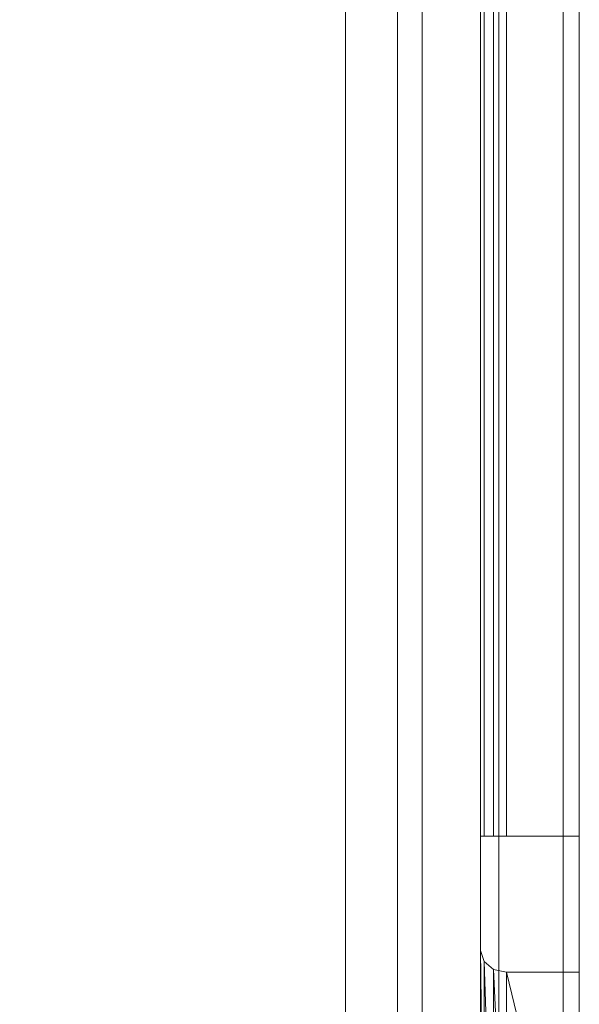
# Model space of a CAD drawing. Header units: inches. Extents: x 813 to 1305, y 19 to 194.
# Tile 470 of 656: x 1285.232 to 1285.663, y 29.35 to 30.109. Entities that reach past the tile are written whole.
import ezdxf

# ---------------------------------------------------------------- set-up
doc = ezdxf.new("R2010")
doc.units = ezdxf.units.IN
doc.header["$MEASUREMENT"] = 0
for name, color, linetype, true_color in [('CET color Grey59', 7, 'Continuous', 0x959796), ('CET color Grey80', 7, 'Continuous', 0xcbcdcc), ('CET color NavajoWhite4', 7, 'Continuous', 0x81775f)]:
    doc.layers.add(name, color=color, linetype=linetype, true_color=true_color)
doc.layers.add('CET Default', color=7, linetype='Continuous')

# ---------------------------------------------------------------- blocks, each defined once
blk = doc.blocks.new('*C260')
at = {"layer": 'CET color Grey80', "linetype": 'Continuous', "lineweight": 0}
for points, invisible_edges in [([(0.041, 0.041, 1.34), (59.919, 0.041, 1.34), (59.919, 15.919, 1.34), (0.041, 0.041, 1.34)], 4), ([(0.041, 0.041, 1.34), (59.919, 15.919, 1.34), (0.041, 15.919, 1.34), (0.041, 0.041, 1.34)], 9), ([(0.041, 0.041, 0.59), (59.919, 15.919, 0.59), (59.919, 0.041, 0.59), (0.041, 0.041, 0.59)], 9), ([(0.041, 0.041, 0.59), (0.041, 15.919, 0.59), (59.919, 15.919, 0.59), (0.041, 0.041, 0.59)], 4), ([(30.04101, 0.18108, 1.546), (59.91901, 0.18109, 1.546), (59.91901, 0.18109, 14.569), (30.04101, 0.18108, 1.546)], 4), ([(30.04101, 0.18108, 1.546), (59.91901, 0.18109, 14.569), (30.04101, 0.18108, 14.569), (30.04101, 0.18108, 1.546)], 9), ([(30.04101, 0.18108, 14.776), (59.91901, 0.18109, 14.776), (59.91901, 0.18109, 21.184), (30.04101, 0.18108, 14.776)], 4), ([(30.04101, 0.18108, 14.776), (59.91901, 0.18109, 21.184), (30.04101, 0.18108, 21.184), (30.04101, 0.18108, 14.776)], 9), ([(30.04101, 0.18108, 21.391), (59.91901, 0.18109, 21.391), (59.91901, 0.18109, 27.799), (30.04101, 0.18108, 21.391)], 4), ([(30.04101, 0.18108, 21.391), (59.91901, 0.18109, 27.799), (30.04101, 0.18108, 27.799), (30.04101, 0.18108, 21.391)], 9), ([(38.41751, 0.18109, 14.61), (38.70699, -0.61424, 14.33784), (51.25303, -0.61424, 14.33784), (38.41751, 0.18109, 14.61)], 4), ([(38.41751, 0.18109, 14.61), (51.25303, -0.61424, 14.33784), (51.54251, 0.18109, 14.61), (38.41751, 0.18109, 14.61)], 9), ([(38.67745, -0.53309, 14.15593), (38.41751, 0.18109, 14.555), (51.54251, 0.18109, 14.555), (38.67745, -0.53309, 14.15593)], 4), ([(38.41751, 0.18109, 21.225), (38.70699, -0.61424, 20.95284), (51.25303, -0.61424, 20.95284), (38.41751, 0.18109, 21.225)], 4), ([(38.41751, 0.18109, 21.225), (51.25303, -0.61424, 20.95284), (51.54251, 0.18109, 21.225), (38.41751, 0.18109, 21.225)], 9), ([(38.67745, -0.53309, 20.77093), (38.41751, 0.18109, 21.17), (51.54251, 0.18109, 21.17), (38.67745, -0.53309, 20.77093)], 4), ([(38.41751, 0.18109, 27.84), (38.70699, -0.61424, 27.56784), (51.25303, -0.61424, 27.56784), (38.41751, 0.18109, 27.84)], 4), ([(38.41751, 0.18109, 27.84), (51.25303, -0.61424, 27.56784), (51.54251, 0.18109, 27.84), (38.41751, 0.18109, 27.84)], 9), ([(38.67745, -0.53309, 27.38593), (38.41751, 0.18109, 27.785), (51.54251, 0.18109, 27.785), (38.67745, -0.53309, 27.38593)], 4), ([(38.67745, -0.53309, 14.15593), (51.54251, 0.18109, 14.555), (51.28257, -0.53309, 14.15593), (38.67745, -0.53309, 14.15593)], 9), ([(38.67745, -0.53309, 20.77093), (51.54251, 0.18109, 21.17), (51.28257, -0.53309, 20.77093), (38.67745, -0.53309, 20.77093)], 9), ([(38.67745, -0.53309, 27.38593), (51.54251, 0.18109, 27.785), (51.28257, -0.53309, 27.38593), (38.67745, -0.53309, 27.38593)], 9), ([(39.75348, 0.12509, 14.14322), (39.75348, 0.18109, 14.14322), (50.20654, 0.18109, 14.14322), (39.75348, 0.12509, 14.14322)], 4), ([(39.75348, 0.12509, 14.14322), (50.20654, 0.18109, 14.14322), (50.20654, 0.12509, 14.14322), (39.75348, 0.12509, 14.14322)], 9), ([(39.75348, 0.12509, 20.75823), (39.75348, 0.18109, 20.75823), (50.20654, 0.18109, 20.75823), (39.75348, 0.12509, 20.75823)], 4), ([(39.75348, 0.12509, 20.75823), (50.20654, 0.18109, 20.75823), (50.20654, 0.12509, 20.75823), (39.75348, 0.12509, 20.75823)], 9), ([(39.75348, 0.12509, 27.37323), (39.75348, 0.18109, 27.37323), (50.20654, 0.18109, 27.37323), (39.75348, 0.12509, 27.37323)], 4), ([(39.75348, 0.12509, 27.37323), (50.20654, 0.18109, 27.37323), (50.20654, 0.12509, 27.37323), (39.75348, 0.12509, 27.37323)], 9), ([(50.20654, 0.12509, 14.14322), (50.20654, 0.18109, 14.14322), (50.22714, 0.18109, 14.14493), (50.20654, 0.12509, 14.14322)], 4), ([(50.20654, 0.12509, 14.14322), (50.22714, 0.18109, 14.14493), (50.22714, 0.12509, 14.14493), (50.20654, 0.12509, 14.14322)], 15), ([(50.20654, 0.12509, 20.75823), (50.20654, 0.18109, 20.75823), (50.22714, 0.18109, 20.75993), (50.20654, 0.12509, 20.75823)], 4), ([(50.20654, 0.12509, 20.75823), (50.22714, 0.18109, 20.75993), (50.22714, 0.12509, 20.75993), (50.20654, 0.12509, 20.75823)], 15), ([(50.20654, 0.12509, 27.37323), (50.20654, 0.18109, 27.37323), (50.22714, 0.18109, 27.37493), (50.20654, 0.12509, 27.37323)], 4), ([(50.20654, 0.12509, 27.37323), (50.22714, 0.18109, 27.37493), (50.22714, 0.12509, 27.37493), (50.20654, 0.12509, 27.37323)], 15), ([(50.22714, 0.12509, 14.14493), (50.22714, 0.18109, 14.14493), (50.24718, 0.18109, 14.15002), (50.22714, 0.12509, 14.14493)], 13), ([(50.22714, 0.12509, 14.14493), (50.24718, 0.18109, 14.15002), (50.24718, 0.12509, 14.15002), (50.22714, 0.12509, 14.14493)], 15), ([(50.22714, 0.12509, 20.75993), (50.22714, 0.18109, 20.75993), (50.24718, 0.18109, 20.76502), (50.22714, 0.12509, 20.75993)], 13), ([(50.22714, 0.12509, 20.75993), (50.24718, 0.18109, 20.76502), (50.24718, 0.12509, 20.76502), (50.22714, 0.12509, 20.75993)], 15), ([(50.22714, 0.12509, 27.37493), (50.22714, 0.18109, 27.37493), (50.24718, 0.18109, 27.38002), (50.22714, 0.12509, 27.37493)], 13), ([(50.22714, 0.12509, 27.37493), (50.24718, 0.18109, 27.38002), (50.24718, 0.12509, 27.38002), (50.22714, 0.12509, 27.37493)], 15), ([(50.24718, 0.12509, 14.15002), (50.24718, 0.18109, 14.15002), (50.26611, 0.18109, 14.15833), (50.24718, 0.12509, 14.15002)], 13), ([(50.24718, 0.12509, 14.15002), (50.26611, 0.18109, 14.15833), (50.26611, 0.12509, 14.15833), (50.24718, 0.12509, 14.15002)], 15), ([(50.24718, 0.12509, 20.76502), (50.24718, 0.18109, 20.76502), (50.26611, 0.18109, 20.77333), (50.24718, 0.12509, 20.76502)], 13), ([(50.24718, 0.12509, 20.76502), (50.26611, 0.18109, 20.77333), (50.26611, 0.12509, 20.77333), (50.24718, 0.12509, 20.76502)], 15), ([(50.24718, 0.12509, 27.38002), (50.24718, 0.18109, 27.38002), (50.26611, 0.18109, 27.38833), (50.24718, 0.12509, 27.38002)], 13), ([(50.24718, 0.12509, 27.38002), (50.26611, 0.18109, 27.38833), (50.26611, 0.12509, 27.38833), (50.24718, 0.12509, 27.38002)], 15), ([(50.26611, 0.12509, 14.15833), (50.26611, 0.18109, 14.15833), (50.28341, 0.18109, 14.16965), (50.26611, 0.12509, 14.15833)], 13), ([(50.26611, 0.12509, 14.15833), (50.28341, 0.18109, 14.16965), (50.28341, 0.12509, 14.16965), (50.26611, 0.12509, 14.15833)], 15), ([(50.26611, 0.12509, 20.77333), (50.26611, 0.18109, 20.77333), (50.28341, 0.18109, 20.78465), (50.26611, 0.12509, 20.77333)], 13), ([(50.26611, 0.12509, 20.77333), (50.28341, 0.18109, 20.78465), (50.28341, 0.12509, 20.78465), (50.26611, 0.12509, 20.77333)], 15), ([(50.26611, 0.12509, 27.38833), (50.26611, 0.18109, 27.38833), (50.28341, 0.18109, 27.39965), (50.26611, 0.12509, 27.38833)], 13), ([(50.26611, 0.12509, 27.38833), (50.28341, 0.18109, 27.39965), (50.28341, 0.12509, 27.39965), (50.26611, 0.12509, 27.38833)], 15), ([(50.28341, 0.12509, 14.16965), (50.28341, 0.18109, 14.16965), (50.2986, 0.18109, 14.18367), (50.28341, 0.12509, 14.16965)], 13), ([(50.28341, 0.12509, 14.16965), (50.2986, 0.18109, 14.18367), (50.2986, 0.12509, 14.18367), (50.28341, 0.12509, 14.16965)], 15), ([(50.28341, 0.12509, 20.78465), (50.28341, 0.18109, 20.78465), (50.2986, 0.18109, 20.79867), (50.28341, 0.12509, 20.78465)], 13), ([(50.28341, 0.12509, 20.78465), (50.2986, 0.18109, 20.79867), (50.2986, 0.12509, 20.79867), (50.28341, 0.12509, 20.78465)], 15), ([(50.28341, 0.12509, 27.39965), (50.28341, 0.18109, 27.39965), (50.2986, 0.18109, 27.41367), (50.28341, 0.12509, 27.39965)], 13), ([(50.28341, 0.12509, 27.39965), (50.2986, 0.18109, 27.41367), (50.2986, 0.12509, 27.41367), (50.28341, 0.12509, 27.39965)], 15), ([(50.2986, 0.12509, 14.18367), (50.2986, 0.18109, 14.18367), (50.31128, 0.18109, 14.2), (50.2986, 0.12509, 14.18367)], 13), ([(50.2986, 0.12509, 14.18367), (50.31128, 0.18109, 14.2), (50.31128, 0.12509, 14.2), (50.2986, 0.12509, 14.18367)], 13), ([(50.2986, 0.12509, 20.79867), (50.2986, 0.18109, 20.79867), (50.31128, 0.18109, 20.815), (50.2986, 0.12509, 20.79867)], 13), ([(50.2986, 0.12509, 20.79867), (50.31128, 0.18109, 20.815), (50.31128, 0.12509, 20.815), (50.2986, 0.12509, 20.79867)], 13), ([(50.2986, 0.12509, 27.41367), (50.2986, 0.18109, 27.41367), (50.31128, 0.18109, 27.43), (50.2986, 0.12509, 27.41367)], 13), ([(50.2986, 0.12509, 27.41367), (50.31128, 0.18109, 27.43), (50.31128, 0.12509, 27.43), (50.2986, 0.12509, 27.41367)], 13), ([(39.75348, 0.11509, 14.1459), (39.75348, 0.12509, 14.14322), (50.20654, 0.12509, 14.14322), (39.75348, 0.11509, 14.1459)], 4), ([(39.75348, 0.11509, 14.1459), (50.20654, 0.12509, 14.14322), (50.20654, 0.11509, 14.1459), (39.75348, 0.11509, 14.1459)], 9), ([(39.75348, 0.11509, 20.7609), (39.75348, 0.12509, 20.75823), (50.20654, 0.12509, 20.75823), (39.75348, 0.11509, 20.7609)], 4), ([(39.75348, 0.11509, 20.7609), (50.20654, 0.12509, 20.75823), (50.20654, 0.11509, 20.7609), (39.75348, 0.11509, 20.7609)], 9), ([(39.75348, 0.11509, 27.37591), (39.75348, 0.12509, 27.37323), (50.20654, 0.12509, 27.37323), (39.75348, 0.11509, 27.37591)], 4), ([(39.75348, 0.11509, 27.37591), (50.20654, 0.12509, 27.37323), (50.20654, 0.11509, 27.37591), (39.75348, 0.11509, 27.37591)], 9), ([(50.20654, 0.11509, 14.1459), (50.20654, 0.12509, 14.14322), (50.22714, 0.12509, 14.14493), (50.20654, 0.11509, 14.1459)], 6), ([(50.20654, 0.11509, 14.1459), (50.22714, 0.12509, 14.14493), (50.22645, 0.11509, 14.14763), (50.20654, 0.11509, 14.1459)], 15), ([(50.20654, 0.11509, 20.7609), (50.20654, 0.12509, 20.75823), (50.22714, 0.12509, 20.75993), (50.20654, 0.11509, 20.7609)], 6), ([(50.20654, 0.11509, 20.7609), (50.22714, 0.12509, 20.75993), (50.22645, 0.11509, 20.76263), (50.20654, 0.11509, 20.7609)], 15), ([(50.20654, 0.11509, 27.37591), (50.20654, 0.12509, 27.37323), (50.22714, 0.12509, 27.37493), (50.20654, 0.11509, 27.37591)], 6), ([(50.20654, 0.11509, 27.37591), (50.22714, 0.12509, 27.37493), (50.22645, 0.11509, 27.37763), (50.20654, 0.11509, 27.37591)], 15), ([(50.22645, 0.11509, 14.14763), (50.22714, 0.12509, 14.14493), (50.24718, 0.12509, 14.15002), (50.22645, 0.11509, 14.14763)], 15), ([(50.22645, 0.11509, 14.14763), (50.24718, 0.12509, 14.15002), (50.24604, 0.11509, 14.15271), (50.22645, 0.11509, 14.14763)], 15), ([(50.22645, 0.11509, 20.76263), (50.22714, 0.12509, 20.75993), (50.24718, 0.12509, 20.76502), (50.22645, 0.11509, 20.76263)], 15), ([(50.22645, 0.11509, 20.76263), (50.24718, 0.12509, 20.76502), (50.24604, 0.11509, 20.76771), (50.22645, 0.11509, 20.76263)], 15), ([(50.22645, 0.11509, 27.37763), (50.22714, 0.12509, 27.37493), (50.24718, 0.12509, 27.38002), (50.22645, 0.11509, 27.37763)], 15), ([(50.22645, 0.11509, 27.37763), (50.24718, 0.12509, 27.38002), (50.24604, 0.11509, 27.38271), (50.22645, 0.11509, 27.37763)], 15), ([(50.24604, 0.11509, 14.15271), (50.24718, 0.12509, 14.15002), (50.26611, 0.12509, 14.15833), (50.24604, 0.11509, 14.15271)], 15), ([(50.24604, 0.11509, 14.15271), (50.26611, 0.12509, 14.15833), (50.26469, 0.11509, 14.16095), (50.24604, 0.11509, 14.15271)], 15), ([(50.24604, 0.11509, 20.76771), (50.24718, 0.12509, 20.76502), (50.26611, 0.12509, 20.77333), (50.24604, 0.11509, 20.76771)], 15), ([(50.24604, 0.11509, 20.76771), (50.26611, 0.12509, 20.77333), (50.26469, 0.11509, 20.77595), (50.24604, 0.11509, 20.76771)], 15), ([(50.24604, 0.11509, 27.38271), (50.24718, 0.12509, 27.38002), (50.26611, 0.12509, 27.38833), (50.24604, 0.11509, 27.38271)], 15), ([(50.24604, 0.11509, 27.38271), (50.26611, 0.12509, 27.38833), (50.26469, 0.11509, 27.39096), (50.24604, 0.11509, 27.38271)], 15), ([(50.26469, 0.11509, 14.16095), (50.26611, 0.12509, 14.15833), (50.28341, 0.12509, 14.16965), (50.26469, 0.11509, 14.16095)], 15), ([(50.26469, 0.11509, 14.16095), (50.28341, 0.12509, 14.16965), (50.28177, 0.11509, 14.17208), (50.26469, 0.11509, 14.16095)], 15), ([(50.26469, 0.11509, 20.77595), (50.26611, 0.12509, 20.77333), (50.28341, 0.12509, 20.78465), (50.26469, 0.11509, 20.77595)], 15), ([(50.26469, 0.11509, 20.77595), (50.28341, 0.12509, 20.78465), (50.28177, 0.11509, 20.78708), (50.26469, 0.11509, 20.77595)], 15), ([(50.26469, 0.11509, 27.39096), (50.26611, 0.12509, 27.38833), (50.28341, 0.12509, 27.39965), (50.26469, 0.11509, 27.39096)], 15), ([(50.26469, 0.11509, 27.39096), (50.28341, 0.12509, 27.39965), (50.28177, 0.11509, 27.40208), (50.26469, 0.11509, 27.39096)], 15), ([(50.28177, 0.11509, 14.17208), (50.28341, 0.12509, 14.16965), (50.2986, 0.12509, 14.18367), (50.28177, 0.11509, 14.17208)], 15), ([(50.28177, 0.11509, 14.17208), (50.2986, 0.12509, 14.18367), (50.29673, 0.11509, 14.18573), (50.28177, 0.11509, 14.17208)], 15), ([(50.28177, 0.11509, 20.78708), (50.28341, 0.12509, 20.78465), (50.2986, 0.12509, 20.79867), (50.28177, 0.11509, 20.78708)], 15), ([(50.28177, 0.11509, 20.78708), (50.2986, 0.12509, 20.79867), (50.29673, 0.11509, 20.80073), (50.28177, 0.11509, 20.78708)], 15), ([(50.28177, 0.11509, 27.40208), (50.28341, 0.12509, 27.39965), (50.2986, 0.12509, 27.41367), (50.28177, 0.11509, 27.40208)], 15), ([(50.28177, 0.11509, 27.40208), (50.2986, 0.12509, 27.41367), (50.29673, 0.11509, 27.41573), (50.28177, 0.11509, 27.40208)], 15), ([(50.29673, 0.11509, 14.18573), (50.2986, 0.12509, 14.18367), (50.31128, 0.12509, 14.2), (50.29673, 0.11509, 14.18573)], 15), ([(50.29673, 0.11509, 14.18573), (50.31128, 0.12509, 14.2), (50.30904, 0.11509, 14.20146), (50.29673, 0.11509, 14.18573)], 13), ([(50.29673, 0.11509, 20.80073), (50.2986, 0.12509, 20.79867), (50.31128, 0.12509, 20.815), (50.29673, 0.11509, 20.80073)], 15), ([(50.29673, 0.11509, 20.80073), (50.31128, 0.12509, 20.815), (50.30904, 0.11509, 20.81646), (50.29673, 0.11509, 20.80073)], 13), ([(50.29673, 0.11509, 27.41573), (50.2986, 0.12509, 27.41367), (50.31128, 0.12509, 27.43), (50.29673, 0.11509, 27.41573)], 15), ([(50.29673, 0.11509, 27.41573), (50.31128, 0.12509, 27.43), (50.30904, 0.11509, 27.43147), (50.29673, 0.11509, 27.41573)], 13), ([(39.75348, 0.10776, 14.15322), (39.75348, 0.11509, 14.1459), (50.20654, 0.11509, 14.1459), (39.75348, 0.10776, 14.15322)], 4), ([(39.75348, 0.10776, 14.15322), (50.20654, 0.11509, 14.1459), (50.20654, 0.10777, 14.15322), (39.75348, 0.10776, 14.15322)], 9), ([(39.75348, 0.10776, 20.76822), (39.75348, 0.11509, 20.7609), (50.20654, 0.11509, 20.7609), (39.75348, 0.10776, 20.76822)], 4), ([(39.75348, 0.10776, 20.76822), (50.20654, 0.11509, 20.7609), (50.20654, 0.10777, 20.76822), (39.75348, 0.10776, 20.76822)], 9), ([(39.75348, 0.10776, 27.38323), (39.75348, 0.11509, 27.37591), (50.20654, 0.11509, 27.37591), (39.75348, 0.10776, 27.38323)], 4), ([(39.75348, 0.10776, 27.38323), (50.20654, 0.11509, 27.37591), (50.20654, 0.10777, 27.38323), (39.75348, 0.10776, 27.38323)], 9), ([(50.20654, 0.10777, 14.15322), (50.20654, 0.11509, 14.1459), (50.22645, 0.11509, 14.14763), (50.20654, 0.10777, 14.15322)], 6), ([(50.20654, 0.10777, 14.15322), (50.22645, 0.11509, 14.14763), (50.225, 0.10777, 14.15489), (50.20654, 0.10777, 14.15322)], 15), ([(50.20654, 0.10777, 20.76822), (50.20654, 0.11509, 20.7609), (50.22645, 0.11509, 20.76263), (50.20654, 0.10777, 20.76822)], 6), ([(50.20654, 0.10777, 20.76822), (50.22645, 0.11509, 20.76263), (50.225, 0.10777, 20.76989), (50.20654, 0.10777, 20.76822)], 15), ([(50.20654, 0.10777, 27.38323), (50.20654, 0.11509, 27.37591), (50.22645, 0.11509, 27.37763), (50.20654, 0.10777, 27.38323)], 6), ([(50.20654, 0.10777, 27.38323), (50.22645, 0.11509, 27.37763), (50.225, 0.10777, 27.38489), (50.20654, 0.10777, 27.38323)], 15), ([(50.225, 0.10777, 14.15489), (50.22645, 0.11509, 14.14763), (50.24604, 0.11509, 14.15271), (50.225, 0.10777, 14.15489)], 15), ([(50.225, 0.10777, 14.15489), (50.24604, 0.11509, 14.15271), (50.24341, 0.10777, 14.15978), (50.225, 0.10777, 14.15489)], 15), ([(50.225, 0.10777, 20.76989), (50.22645, 0.11509, 20.76263), (50.24604, 0.11509, 20.76771), (50.225, 0.10777, 20.76989)], 15), ([(50.225, 0.10777, 20.76989), (50.24604, 0.11509, 20.76771), (50.24341, 0.10777, 20.77478), (50.225, 0.10777, 20.76989)], 15), ([(50.225, 0.10777, 27.38489), (50.22645, 0.11509, 27.37763), (50.24604, 0.11509, 27.38271), (50.225, 0.10777, 27.38489)], 15), ([(50.225, 0.10777, 27.38489), (50.24604, 0.11509, 27.38271), (50.24341, 0.10777, 27.38978), (50.225, 0.10777, 27.38489)], 15), ([(50.24341, 0.10777, 14.15978), (50.24604, 0.11509, 14.15271), (50.26469, 0.11509, 14.16095), (50.24341, 0.10777, 14.15978)], 15), ([(50.24341, 0.10777, 14.15978), (50.26469, 0.11509, 14.16095), (50.26107, 0.10777, 14.16763), (50.24341, 0.10777, 14.15978)], 15), ([(50.24341, 0.10777, 20.77478), (50.24604, 0.11509, 20.76771), (50.26469, 0.11509, 20.77595), (50.24341, 0.10777, 20.77478)], 15), ([(50.24341, 0.10777, 20.77478), (50.26469, 0.11509, 20.77595), (50.26107, 0.10777, 20.78264), (50.24341, 0.10777, 20.77478)], 15), ([(50.24341, 0.10777, 27.38978), (50.24604, 0.11509, 27.38271), (50.26469, 0.11509, 27.39096), (50.24341, 0.10777, 27.38978)], 15), ([(50.24341, 0.10777, 27.38978), (50.26469, 0.11509, 27.39096), (50.26107, 0.10777, 27.39764), (50.24341, 0.10777, 27.38978)], 15), ([(50.26107, 0.10777, 14.16763), (50.26469, 0.11509, 14.16095), (50.28177, 0.11509, 14.17208), (50.26107, 0.10777, 14.16763)], 15), ([(50.26107, 0.10777, 14.16763), (50.28177, 0.11509, 14.17208), (50.27729, 0.10777, 14.17814), (50.26107, 0.10777, 14.16763)], 15), ([(50.26107, 0.10777, 20.78264), (50.26469, 0.11509, 20.77595), (50.28177, 0.11509, 20.78708), (50.26107, 0.10777, 20.78264)], 15), ([(50.26107, 0.10777, 20.78264), (50.28177, 0.11509, 20.78708), (50.27729, 0.10777, 20.79314), (50.26107, 0.10777, 20.78264)], 15), ([(50.26107, 0.10777, 27.39764), (50.26469, 0.11509, 27.39096), (50.28177, 0.11509, 27.40208), (50.26107, 0.10777, 27.39764)], 15), ([(50.26107, 0.10777, 27.39764), (50.28177, 0.11509, 27.40208), (50.27729, 0.10777, 27.40814), (50.26107, 0.10777, 27.39764)], 15), ([(50.27729, 0.10777, 14.17814), (50.28177, 0.11509, 14.17208), (50.29673, 0.11509, 14.18573), (50.27729, 0.10777, 14.17814)], 15), ([(50.27729, 0.10777, 14.17814), (50.29673, 0.11509, 14.18573), (50.29143, 0.10777, 14.1909), (50.27729, 0.10777, 14.17814)], 15), ([(50.27729, 0.10777, 20.79314), (50.28177, 0.11509, 20.78708), (50.29673, 0.11509, 20.80073), (50.27729, 0.10777, 20.79314)], 15), ([(50.27729, 0.10777, 20.79314), (50.29673, 0.11509, 20.80073), (50.29143, 0.10777, 20.8059), (50.27729, 0.10777, 20.79314)], 15), ([(50.27729, 0.10777, 27.40814), (50.28177, 0.11509, 27.40208), (50.29673, 0.11509, 27.41573), (50.27729, 0.10777, 27.40814)], 15), ([(50.27729, 0.10777, 27.40814), (50.29673, 0.11509, 27.41573), (50.29143, 0.10777, 27.4209), (50.27729, 0.10777, 27.40814)], 15), ([(50.29143, 0.10777, 14.1909), (50.29673, 0.11509, 14.18573), (50.30904, 0.11509, 14.20146), (50.29143, 0.10777, 14.1909)], 15), ([(50.29143, 0.10777, 14.1909), (50.30904, 0.11509, 14.20146), (50.3029, 0.10777, 14.20546), (50.29143, 0.10777, 14.1909)], 13), ([(50.29143, 0.10777, 20.8059), (50.29673, 0.11509, 20.80073), (50.30904, 0.11509, 20.81646), (50.29143, 0.10777, 20.8059)], 15), ([(50.29143, 0.10777, 20.8059), (50.30904, 0.11509, 20.81646), (50.3029, 0.10777, 20.82046), (50.29143, 0.10777, 20.8059)], 13), ([(50.29143, 0.10777, 27.4209), (50.29673, 0.11509, 27.41573), (50.30904, 0.11509, 27.43147), (50.29143, 0.10777, 27.4209)], 15), ([(50.29143, 0.10777, 27.4209), (50.30904, 0.11509, 27.43147), (50.3029, 0.10777, 27.43546), (50.29143, 0.10777, 27.4209)], 13), ([(39.75348, 0.10509, 14.16322), (39.75348, 0.10776, 14.15322), (50.20654, 0.10777, 14.15322), (39.75348, 0.10509, 14.16322)], 4), ([(39.75348, 0.10509, 14.16322), (50.20654, 0.10777, 14.15322), (50.20654, 0.10509, 14.16322), (39.75348, 0.10509, 14.16322)], 9), ([(39.75348, 0.10509, 20.77823), (39.75348, 0.10776, 20.76822), (50.20654, 0.10777, 20.76822), (39.75348, 0.10509, 20.77823)], 4), ([(39.75348, 0.10509, 20.77823), (50.20654, 0.10777, 20.76822), (50.20654, 0.10509, 20.77823), (39.75348, 0.10509, 20.77823)], 9), ([(39.75348, 0.10509, 27.39322), (39.75348, 0.10776, 27.38323), (50.20654, 0.10777, 27.38323), (39.75348, 0.10509, 27.39322)], 4), ([(39.75348, 0.10509, 27.39322), (50.20654, 0.10777, 27.38323), (50.20654, 0.10509, 27.39322), (39.75348, 0.10509, 27.39322)], 9), ([(50.20654, 0.10509, 14.16322), (50.20654, 0.10777, 14.15322), (50.225, 0.10777, 14.15489), (50.20654, 0.10509, 14.16322)], 6), ([(50.20654, 0.10509, 14.16322), (50.225, 0.10777, 14.15489), (50.22385, 0.10509, 14.16466), (50.20654, 0.10509, 14.16322)], 11), ([(50.20654, 0.10509, 20.77823), (50.20654, 0.10777, 20.76822), (50.225, 0.10777, 20.76989), (50.20654, 0.10509, 20.77823)], 6), ([(50.20654, 0.10509, 20.77823), (50.225, 0.10777, 20.76989), (50.22385, 0.10509, 20.77966), (50.20654, 0.10509, 20.77823)], 11), ([(50.20654, 0.10509, 27.39322), (50.20654, 0.10777, 27.38323), (50.225, 0.10777, 27.38489), (50.20654, 0.10509, 27.39322)], 6), ([(50.20654, 0.10509, 27.39322), (50.225, 0.10777, 27.38489), (50.22385, 0.10509, 27.39466), (50.20654, 0.10509, 27.39322)], 11), ([(50.22385, 0.10509, 14.16466), (50.225, 0.10777, 14.15489), (50.24341, 0.10777, 14.15978), (50.22385, 0.10509, 14.16466)], 15), ([(50.22385, 0.10509, 14.16466), (50.24341, 0.10777, 14.15978), (50.24068, 0.10509, 14.16893), (50.22385, 0.10509, 14.16466)], 11), ([(50.22385, 0.10509, 20.77966), (50.225, 0.10777, 20.76989), (50.24341, 0.10777, 20.77478), (50.22385, 0.10509, 20.77966)], 15), ([(50.22385, 0.10509, 20.77966), (50.24341, 0.10777, 20.77478), (50.24068, 0.10509, 20.78393), (50.22385, 0.10509, 20.77966)], 11), ([(50.22385, 0.10509, 27.39466), (50.225, 0.10777, 27.38489), (50.24341, 0.10777, 27.38978), (50.22385, 0.10509, 27.39466)], 15), ([(50.22385, 0.10509, 27.39466), (50.24341, 0.10777, 27.38978), (50.24068, 0.10509, 27.39893), (50.22385, 0.10509, 27.39466)], 11), ([(50.24068, 0.10509, 14.16893), (50.24341, 0.10777, 14.15978), (50.26107, 0.10777, 14.16763), (50.24068, 0.10509, 14.16893)], 15), ([(50.24068, 0.10509, 14.16893), (50.26107, 0.10777, 14.16763), (50.25658, 0.10509, 14.17591), (50.24068, 0.10509, 14.16893)], 11), ([(50.24068, 0.10509, 20.78393), (50.24341, 0.10777, 20.77478), (50.26107, 0.10777, 20.78264), (50.24068, 0.10509, 20.78393)], 15), ([(50.24068, 0.10509, 20.78393), (50.26107, 0.10777, 20.78264), (50.25658, 0.10509, 20.79091), (50.24068, 0.10509, 20.78393)], 11), ([(50.24068, 0.10509, 27.39893), (50.24341, 0.10777, 27.38978), (50.26107, 0.10777, 27.39764), (50.24068, 0.10509, 27.39893)], 15), ([(50.24068, 0.10509, 27.39893), (50.26107, 0.10777, 27.39764), (50.25658, 0.10509, 27.40592), (50.24068, 0.10509, 27.39893)], 11), ([(50.25658, 0.10509, 14.17591), (50.26107, 0.10777, 14.16763), (50.27729, 0.10777, 14.17814), (50.25658, 0.10509, 14.17591)], 15), ([(50.25658, 0.10509, 14.17591), (50.27729, 0.10777, 14.17814), (50.27111, 0.10509, 14.18542), (50.25658, 0.10509, 14.17591)], 11), ([(50.25658, 0.10509, 20.79091), (50.26107, 0.10777, 20.78264), (50.27729, 0.10777, 20.79314), (50.25658, 0.10509, 20.79091)], 15), ([(50.25658, 0.10509, 20.79091), (50.27729, 0.10777, 20.79314), (50.27111, 0.10509, 20.80043), (50.25658, 0.10509, 20.79091)], 11), ([(50.25658, 0.10509, 27.40592), (50.26107, 0.10777, 27.39764), (50.27729, 0.10777, 27.40814), (50.25658, 0.10509, 27.40592)], 15), ([(50.25658, 0.10509, 27.40592), (50.27729, 0.10777, 27.40814), (50.27111, 0.10509, 27.41543), (50.25658, 0.10509, 27.40592)], 11), ([(50.27111, 0.10509, 14.18542), (50.27729, 0.10777, 14.17814), (50.29143, 0.10777, 14.1909), (50.27111, 0.10509, 14.18542)], 15), ([(50.27111, 0.10509, 14.18542), (50.29143, 0.10777, 14.1909), (50.28388, 0.10509, 14.1972), (50.27111, 0.10509, 14.18542)], 11), ([(50.27111, 0.10509, 20.80043), (50.27729, 0.10777, 20.79314), (50.29143, 0.10777, 20.8059), (50.27111, 0.10509, 20.80043)], 15), ([(50.27111, 0.10509, 20.80043), (50.29143, 0.10777, 20.8059), (50.28388, 0.10509, 20.8122), (50.27111, 0.10509, 20.80043)], 11), ([(50.27111, 0.10509, 27.41543), (50.27729, 0.10777, 27.40814), (50.29143, 0.10777, 27.4209), (50.27111, 0.10509, 27.41543)], 15), ([(50.27111, 0.10509, 27.41543), (50.29143, 0.10777, 27.4209), (50.28388, 0.10509, 27.4272), (50.27111, 0.10509, 27.41543)], 11), ([(50.28388, 0.10509, 14.1972), (50.29143, 0.10777, 14.1909), (50.3029, 0.10777, 14.20546), (50.28388, 0.10509, 14.1972)], 15), ([(50.28388, 0.10509, 14.1972), (50.3029, 0.10777, 14.20546), (50.29452, 0.10509, 14.21092), (50.28388, 0.10509, 14.1972)], 9), ([(50.28388, 0.10509, 20.8122), (50.29143, 0.10777, 20.8059), (50.3029, 0.10777, 20.82046), (50.28388, 0.10509, 20.8122)], 15), ([(50.28388, 0.10509, 20.8122), (50.3029, 0.10777, 20.82046), (50.29452, 0.10509, 20.82592), (50.28388, 0.10509, 20.8122)], 9), ([(50.28388, 0.10509, 27.4272), (50.29143, 0.10777, 27.4209), (50.3029, 0.10777, 27.43546), (50.28388, 0.10509, 27.4272)], 15), ([(50.28388, 0.10509, 27.4272), (50.3029, 0.10777, 27.43546), (50.29452, 0.10509, 27.44092), (50.28388, 0.10509, 27.4272)], 9), ([(39.6655, 0.10509, 14.21092), (50.49098, 0.10509, 14.51253), (39.46904, 0.10509, 14.51253), (39.6655, 0.10509, 14.21092)], 9), ([(39.6655, 0.10509, 20.82592), (50.49098, 0.10509, 21.12753), (39.46904, 0.10509, 21.12753), (39.6655, 0.10509, 20.82592)], 9), ([(39.6655, 0.10509, 27.44092), (50.49098, 0.10509, 27.74253), (39.46904, 0.10509, 27.74253), (39.6655, 0.10509, 27.44092)], 9), ([(50.29452, 0.10509, 14.21092), (39.6655, 0.10509, 14.21092), (39.67615, 0.10509, 14.1972), (50.29452, 0.10509, 14.21092)], 13), ([(39.6655, 0.10509, 14.21092), (50.29452, 0.10509, 14.21092), (50.49098, 0.10509, 14.51253), (39.6655, 0.10509, 14.21092)], 13), ([(50.29452, 0.10509, 20.82592), (39.6655, 0.10509, 20.82592), (39.67615, 0.10509, 20.8122), (50.29452, 0.10509, 20.82592)], 13), ([(39.6655, 0.10509, 20.82592), (50.29452, 0.10509, 20.82592), (50.49098, 0.10509, 21.12753), (39.6655, 0.10509, 20.82592)], 13), ([(50.29452, 0.10509, 27.44092), (39.6655, 0.10509, 27.44092), (39.67615, 0.10509, 27.4272), (50.29452, 0.10509, 27.44092)], 13), ([(39.6655, 0.10509, 27.44092), (50.29452, 0.10509, 27.44092), (50.49098, 0.10509, 27.74253), (39.6655, 0.10509, 27.44092)], 13), ([(50.28388, 0.10509, 14.1972), (39.67615, 0.10509, 14.1972), (39.68891, 0.10509, 14.18542), (50.28388, 0.10509, 14.1972)], 13), ([(50.29452, 0.10509, 14.21092), (39.67615, 0.10509, 14.1972), (50.28388, 0.10509, 14.1972), (50.29452, 0.10509, 14.21092)], 11), ([(50.28388, 0.10509, 20.8122), (39.67615, 0.10509, 20.8122), (39.68891, 0.10509, 20.80043), (50.28388, 0.10509, 20.8122)], 13), ([(50.29452, 0.10509, 20.82592), (39.67615, 0.10509, 20.8122), (50.28388, 0.10509, 20.8122), (50.29452, 0.10509, 20.82592)], 11), ([(50.28388, 0.10509, 27.4272), (39.67615, 0.10509, 27.4272), (39.68891, 0.10509, 27.41543), (50.28388, 0.10509, 27.4272)], 13), ([(50.29452, 0.10509, 27.44092), (39.67615, 0.10509, 27.4272), (50.28388, 0.10509, 27.4272), (50.29452, 0.10509, 27.44092)], 11), ([(50.27111, 0.10509, 14.18542), (39.68891, 0.10509, 14.18542), (39.70344, 0.10509, 14.17591), (50.27111, 0.10509, 14.18542)], 13), ([(50.28388, 0.10509, 14.1972), (39.68891, 0.10509, 14.18542), (50.27111, 0.10509, 14.18542), (50.28388, 0.10509, 14.1972)], 11), ([(50.27111, 0.10509, 20.80043), (39.68891, 0.10509, 20.80043), (39.70344, 0.10509, 20.79091), (50.27111, 0.10509, 20.80043)], 13), ([(50.28388, 0.10509, 20.8122), (39.68891, 0.10509, 20.80043), (50.27111, 0.10509, 20.80043), (50.28388, 0.10509, 20.8122)], 11), ([(50.27111, 0.10509, 27.41543), (39.68891, 0.10509, 27.41543), (39.70344, 0.10509, 27.40592), (50.27111, 0.10509, 27.41543)], 13), ([(50.28388, 0.10509, 27.4272), (39.68891, 0.10509, 27.41543), (50.27111, 0.10509, 27.41543), (50.28388, 0.10509, 27.4272)], 11), ([(50.25658, 0.10509, 14.17591), (39.70344, 0.10509, 14.17591), (39.71934, 0.10509, 14.16893), (50.25658, 0.10509, 14.17591)], 13), ([(50.27111, 0.10509, 14.18542), (39.70344, 0.10509, 14.17591), (50.25658, 0.10509, 14.17591), (50.27111, 0.10509, 14.18542)], 11), ([(50.25658, 0.10509, 20.79091), (39.70344, 0.10509, 20.79091), (39.71934, 0.10509, 20.78393), (50.25658, 0.10509, 20.79091)], 13), ([(50.27111, 0.10509, 20.80043), (39.70344, 0.10509, 20.79091), (50.25658, 0.10509, 20.79091), (50.27111, 0.10509, 20.80043)], 11), ([(50.25658, 0.10509, 27.40592), (39.70344, 0.10509, 27.40592), (39.71934, 0.10509, 27.39893), (50.25658, 0.10509, 27.40592)], 13), ([(50.27111, 0.10509, 27.41543), (39.70344, 0.10509, 27.40592), (50.25658, 0.10509, 27.40592), (50.27111, 0.10509, 27.41543)], 11), ([(50.24068, 0.10509, 14.16893), (39.71934, 0.10509, 14.16893), (39.73618, 0.10509, 14.16466), (50.24068, 0.10509, 14.16893)], 13), ([(50.25658, 0.10509, 14.17591), (39.71934, 0.10509, 14.16893), (50.24068, 0.10509, 14.16893), (50.25658, 0.10509, 14.17591)], 11), ([(50.24068, 0.10509, 20.78393), (39.71934, 0.10509, 20.78393), (39.73618, 0.10509, 20.77966), (50.24068, 0.10509, 20.78393)], 13), ([(50.25658, 0.10509, 20.79091), (39.71934, 0.10509, 20.78393), (50.24068, 0.10509, 20.78393), (50.25658, 0.10509, 20.79091)], 11), ([(50.24068, 0.10509, 27.39893), (39.71934, 0.10509, 27.39893), (39.73618, 0.10509, 27.39466), (50.24068, 0.10509, 27.39893)], 13), ([(50.25658, 0.10509, 27.40592), (39.71934, 0.10509, 27.39893), (50.24068, 0.10509, 27.39893), (50.25658, 0.10509, 27.40592)], 11), ([(50.22385, 0.10509, 14.16466), (39.73618, 0.10509, 14.16466), (39.75348, 0.10509, 14.16322), (50.22385, 0.10509, 14.16466)], 9), ([(50.24068, 0.10509, 14.16893), (39.73618, 0.10509, 14.16466), (50.22385, 0.10509, 14.16466), (50.24068, 0.10509, 14.16893)], 11), ([(50.22385, 0.10509, 20.77966), (39.73618, 0.10509, 20.77966), (39.75348, 0.10509, 20.77823), (50.22385, 0.10509, 20.77966)], 9), ([(50.24068, 0.10509, 20.78393), (39.73618, 0.10509, 20.77966), (50.22385, 0.10509, 20.77966), (50.24068, 0.10509, 20.78393)], 11), ([(50.22385, 0.10509, 27.39466), (39.73618, 0.10509, 27.39466), (39.75348, 0.10509, 27.39322), (50.22385, 0.10509, 27.39466)], 9), ([(50.24068, 0.10509, 27.39893), (39.73618, 0.10509, 27.39466), (50.22385, 0.10509, 27.39466), (50.24068, 0.10509, 27.39893)], 11), ([(59.919, 0.041, 1.34), (0.041, 0.04101, 1.34), (0.001, 0.00101, 1.3), (59.919, 0.041, 1.34)], 4), ([(59.959, 0.001, 0.63), (0.001, 0.00101, 0.63), (0.041, 0.04101, 0.59), (59.959, 0.001, 0.63)], 4), ([(59.919, 0.041, 1.34), (0.001, 0.00101, 1.3), (59.959, 0.001, 1.3), (59.919, 0.041, 1.34)], 9), ([(59.919, 0.041, 0.59), (0.041, 0.04101, 0.59), (0.041, 0.04101, 1.34), (59.919, 0.041, 0.59)], 4), ([(59.919, 0.041, 0.59), (0.041, 0.04101, 1.34), (59.919, 0.041, 1.34), (59.919, 0.041, 0.59)], 9), ([(59.959, 0.001, 0.63), (0.041, 0.04101, 0.59), (59.919, 0.041, 0.59), (59.959, 0.001, 0.63)], 9), ([(59.959, 0.001, 1.3), (0.001, 0.00101, 1.3), (0.001, 0.00101, 0.63), (59.959, 0.001, 1.3)], 4), ([(59.959, 0.001, 1.3), (0.001, 0.00101, 0.63), (59.959, 0.001, 0.63), (59.959, 0.001, 1.3)], 9)]:
    blk.add_3dface(points, dxfattribs=dict(at, invisible_edges=invisible_edges))
for points in [[(50.31128, 0.12509, 14.2), (50.31128, 0.18109, 14.2), (50.54251, 0.18109, 14.555), (50.31128, 0.12509, 14.2)], [(50.31128, 0.12509, 14.2), (50.54251, 0.18109, 14.555), (50.52213, 0.12509, 14.52371), (50.31128, 0.12509, 14.2)], [(50.31128, 0.12509, 20.815), (50.31128, 0.18109, 20.815), (50.54251, 0.18109, 21.17), (50.31128, 0.12509, 20.815)], [(50.31128, 0.12509, 20.815), (50.54251, 0.18109, 21.17), (50.52213, 0.12509, 21.13871), (50.31128, 0.12509, 20.815)], [(50.31128, 0.12509, 27.43), (50.31128, 0.18109, 27.43), (50.54251, 0.18109, 27.785), (50.31128, 0.12509, 27.43)], [(50.31128, 0.12509, 27.43), (50.54251, 0.18109, 27.785), (50.52213, 0.12509, 27.75371), (50.31128, 0.12509, 27.43)], [(50.30904, 0.11509, 14.20146), (50.31128, 0.12509, 14.2), (50.52213, 0.12509, 14.52371), (50.30904, 0.11509, 14.20146)], [(50.30904, 0.11509, 14.20146), (50.52213, 0.12509, 14.52371), (50.51988, 0.11509, 14.51812), (50.30904, 0.11509, 14.20146)], [(50.30904, 0.11509, 20.81646), (50.31128, 0.12509, 20.815), (50.52213, 0.12509, 21.13871), (50.30904, 0.11509, 20.81646)], [(50.30904, 0.11509, 20.81646), (50.52213, 0.12509, 21.13871), (50.51988, 0.11509, 21.13312), (50.30904, 0.11509, 20.81646)], [(50.30904, 0.11509, 27.43147), (50.31128, 0.12509, 27.43), (50.52213, 0.12509, 27.75371), (50.30904, 0.11509, 27.43147)], [(50.30904, 0.11509, 27.43147), (50.52213, 0.12509, 27.75371), (50.51988, 0.11509, 27.74812), (50.30904, 0.11509, 27.43147)], [(50.3029, 0.10777, 14.20546), (50.30904, 0.11509, 14.20146), (50.51988, 0.11509, 14.51812), (50.3029, 0.10777, 14.20546)], [(50.3029, 0.10777, 14.20546), (50.51988, 0.11509, 14.51812), (50.51375, 0.10777, 14.51403), (50.3029, 0.10777, 14.20546)], [(50.3029, 0.10777, 20.82046), (50.30904, 0.11509, 20.81646), (50.51988, 0.11509, 21.13312), (50.3029, 0.10777, 20.82046)], [(50.3029, 0.10777, 20.82046), (50.51988, 0.11509, 21.13312), (50.51375, 0.10777, 21.12903), (50.3029, 0.10777, 20.82046)], [(50.3029, 0.10777, 27.43546), (50.30904, 0.11509, 27.43147), (50.51988, 0.11509, 27.74812), (50.3029, 0.10777, 27.43546)], [(50.3029, 0.10777, 27.43546), (50.51988, 0.11509, 27.74812), (50.51375, 0.10777, 27.74403), (50.3029, 0.10777, 27.43546)], [(50.29452, 0.10509, 14.21092), (50.3029, 0.10777, 14.20546), (50.51375, 0.10777, 14.51403), (50.29452, 0.10509, 14.21092)], [(50.29452, 0.10509, 14.21092), (50.51375, 0.10777, 14.51403), (50.49098, 0.10509, 14.51253), (50.29452, 0.10509, 14.21092)], [(50.29452, 0.10509, 20.82592), (50.3029, 0.10777, 20.82046), (50.51375, 0.10777, 21.12903), (50.29452, 0.10509, 20.82592)], [(50.29452, 0.10509, 20.82592), (50.51375, 0.10777, 21.12903), (50.49098, 0.10509, 21.12753), (50.29452, 0.10509, 20.82592)], [(50.29452, 0.10509, 27.44092), (50.3029, 0.10777, 27.43546), (50.51375, 0.10777, 27.74403), (50.29452, 0.10509, 27.44092)], [(50.29452, 0.10509, 27.44092), (50.51375, 0.10777, 27.74403), (50.49098, 0.10509, 27.74253), (50.29452, 0.10509, 27.44092)], [(50.22385, 0.10509, 14.16466), (39.75348, 0.10509, 14.16322), (50.20654, 0.10509, 14.16322), (50.22385, 0.10509, 14.16466)], [(50.22385, 0.10509, 20.77966), (39.75348, 0.10509, 20.77823), (50.20654, 0.10509, 20.77823), (50.22385, 0.10509, 20.77966)], [(50.22385, 0.10509, 27.39466), (39.75348, 0.10509, 27.39322), (50.20654, 0.10509, 27.39322), (50.22385, 0.10509, 27.39466)]]:
    blk.add_3dface(points, dxfattribs=at)
blk = doc.blocks.new('*C254')
at = {"layer": 'CET Default', "linetype": 'Continuous', "lineweight": 0, "rotation": 269.9999999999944}
blk.add_blockref('*C260', (486.76221, 892.81487), dxfattribs=at)
blk = doc.blocks.new('*C257')
at = {"layer": 'CET color Grey80', "linetype": 'Continuous', "lineweight": 0}
for points, invisible_edges in [([(0.11911, 0.11911, 1.125), (59.85089, 0.11911, 1.125), (59.85089, 15.88089, 1.125), (0.11911, 0.11911, 1.125)], 4), ([(0.11911, 0.11911, 1.125), (59.85089, 15.88089, 1.125), (0.11911, 15.88089, 1.125), (0.11911, 0.11911, 1.125)], 9), ([(59.85089, 0.11911, 1.125), (0.11911, 0.11912, 1.125), (0.001, 0.00101, 1.00689), (59.85089, 0.11911, 1.125)], 4), ([(59.969, 0.001, 0.11811), (0.001, 0.00101, 0.11811), (0.11911, 0.11912), (59.969, 0.001, 0.11811)], 4), ([(59.85089, 0.11911, 1.125), (0.001, 0.00101, 1.00689), (59.969, 0.001, 1.00689), (59.85089, 0.11911, 1.125)], 9), ([(59.85089, 0.11911), (0.11911, 0.11912), (0.11911, 0.11912, 1.125), (59.85089, 0.11911)], 4), ([(59.85089, 0.11911), (0.11911, 0.11912, 1.125), (59.85089, 0.11911, 1.125), (59.85089, 0.11911)], 9), ([(59.969, 0.001, 0.11811), (0.11911, 0.11912), (59.85089, 0.11911), (59.969, 0.001, 0.11811)], 9), ([(59.969, 0.001, 1.00689), (0.001, 0.00101, 1.00689), (0.001, 0.00101, 0.11811), (59.969, 0.001, 1.00689)], 4), ([(59.969, 0.001, 1.00689), (0.001, 0.00101, 0.11811), (59.969, 0.001, 0.11811), (59.969, 0.001, 1.00689)], 9)]:
    blk.add_3dface(points, dxfattribs=dict(at, invisible_edges=invisible_edges))
at = {"layer": 'CET color NavajoWhite4', "linetype": 'Continuous', "lineweight": 0}
for points, invisible_edges in [([(0.11911, 0.11911), (59.85089, 15.88089), (59.85089, 0.11911), (0.11911, 0.11911)], 9), ([(0.11911, 0.11911), (0.11911, 15.88089), (59.85089, 15.88089), (0.11911, 0.11911)], 4)]:
    blk.add_3dface(points, dxfattribs=dict(at, invisible_edges=invisible_edges))
blk = doc.blocks.new('*C287')
at = {"layer": 'CET Default', "linetype": 'Continuous', "lineweight": 0, "rotation": 269.999999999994}
blk.add_blockref('*C257', (486.76221, 892.82487, 27.965), dxfattribs=at)
blk = doc.blocks.new('*C170')
at = {"layer": 'CET color Grey59', "linetype": 'Continuous', "lineweight": 0}
for points, invisible_edges in [([(0.85601, 0.80499), (27.71101, -0.80501), (0.64405, -0.80501), (0.85601, 0.80499)], 9), ([(0.85601, 0.80499), (27.49905, 0.80499), (27.71101, -0.80501), (0.85601, 0.80499)], 4), ([(0.65838, -0.69621, 0.35523), (27.69669, -0.69621, 0.35523), (27.67143, -0.50438, 0.67338), (0.65838, -0.69621, 0.35523)], 4), ([(0.65838, -0.69621, 0.35523), (27.67143, -0.50438, 0.67338), (0.68363, -0.50439, 0.67338), (0.65838, -0.69621, 0.35523)], 9), ([(0.64405, -0.80501), (27.71101, -0.80501), (27.69669, -0.69621, 0.35523), (0.64405, -0.80501)], 4), ([(0.64405, -0.80501), (27.69669, -0.69621, 0.35523), (0.65838, -0.69621, 0.35523), (0.64405, -0.80501)], 9)]:
    blk.add_3dface(points, dxfattribs=dict(at, invisible_edges=invisible_edges))
blk = doc.blocks.new('*C168')
at = {"layer": 'CET Default', "linetype": 'Continuous', "lineweight": 0, "rotation": 269.9999999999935}
blk.add_blockref('*C170', (487.62721, 862.01487, 29.1525), dxfattribs=at)

msp = doc.modelspace()

# ---------------------------------------------------------------- block references
at = {"layer": 'CET Default', "linetype": 'Continuous', "lineweight": 0}
for name in ['*C287', '*C254', '*C168']:
    msp.add_blockref(name, (798.71988, -813.12892), dxfattribs=at)

doc.saveas('drawing.dxf')
